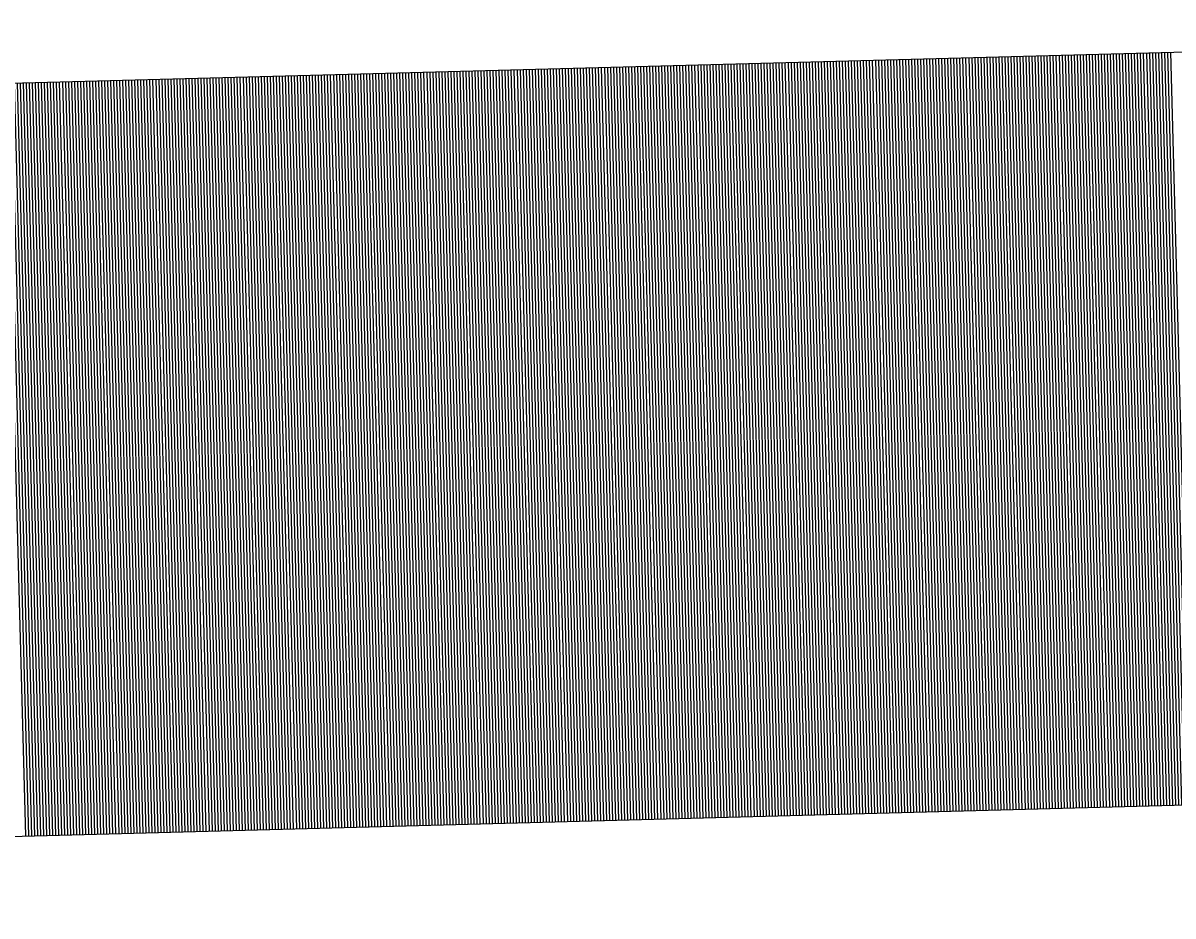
# Model space of a CAD drawing. Extents: x 1926836 to 1933254, y 596317 to 604524.
# Drawn here: x 1930955.85 to 1930959.757, y 598878.058 to 598881.093 of the extents above; entities that cross this region are included whole.
import ezdxf

# ---------------------------------------------------------------- set-up
doc = ezdxf.new("R2010")
doc.units = 0
doc.layers.add('Default', color=7, linetype='Continuous')

msp = doc.modelspace()

# ---------------------------------------------------------------- linework, layer by layer
at = {"layer": 'Default'}
for p, q in [((1930945.658, 598880.6156), (1930963.441, 598881.093)), ((1930959.3387, 598880.9829), (1930959.4074, 598878.4257)), ((1930959.349, 598880.9832), (1930959.4176, 598878.4259)), ((1930959.3592, 598880.9834), (1930959.4279, 598878.4262)), ((1930959.3694, 598880.9837), (1930959.4381, 598878.4265)), ((1930959.3797, 598880.984), (1930959.4483, 598878.4268)), ((1930959.3899, 598880.9843), (1930959.4585, 598878.427)), ((1930959.4001, 598880.9845), (1930959.4688, 598878.4273)), ((1930959.4104, 598880.9848), (1930959.479, 598878.4276)), ((1930959.4206, 598880.9851), (1930959.4892, 598878.4279)), ((1930959.4308, 598880.9854), (1930959.4995, 598878.4281)), ((1930959.441, 598880.9856), (1930959.5097, 598878.4284)), ((1930959.4513, 598880.9859), (1930959.5199, 598878.4287)), ((1930959.4615, 598880.9862), (1930959.5301, 598878.4289)), ((1930959.4717, 598880.9865), (1930959.5404, 598878.4292)), ((1930959.482, 598880.9867), (1930959.5506, 598878.4295)), ((1930959.4922, 598880.987), (1930959.5608, 598878.4298)), ((1930959.5024, 598880.9873), (1930959.5711, 598878.43)), ((1930959.5126, 598880.9875), (1930959.5813, 598878.4303)), ((1930959.5229, 598880.9878), (1930959.5915, 598878.4306)), ((1930959.5331, 598880.9881), (1930959.6017, 598878.4309)), ((1930959.5433, 598880.9884), (1930959.612, 598878.4311)), ((1930959.5536, 598880.9886), (1930959.6222, 598878.4314)), ((1930959.5638, 598880.9889), (1930959.6324, 598878.4317)), ((1930959.574, 598880.9892), (1930959.6427, 598878.432)), ((1930959.5842, 598880.9895), (1930959.6529, 598878.4322)), ((1930959.5945, 598880.9897), (1930959.6631, 598878.4325)), ((1930959.6047, 598880.99), (1930959.6733, 598878.4328)), ((1930959.6149, 598880.9903), (1930959.6836, 598878.4331)), ((1930959.6252, 598880.9906), (1930959.6938, 598878.4333)), ((1930959.6354, 598880.9908), (1930959.704, 598878.4336)), ((1930959.6456, 598880.9911), (1930959.7143, 598878.4339)), ((1930959.6558, 598880.9914), (1930959.7245, 598878.4342)), ((1930959.6661, 598880.9917), (1930959.7347, 598878.4344)), ((1930959.6763, 598880.9919), (1930959.745, 598878.4347)), ((1930959.6865, 598880.9922), (1930959.7552, 598878.435)), ((1930959.6968, 598880.9925), (1930959.7654, 598878.4353)), ((1930959.707, 598880.9928), (1930959.7756, 598878.4355)), ((1930959.7172, 598880.993), (1930959.7859, 598878.4358)), ((1930959.7274, 598880.9933), (1930959.7961, 598878.4361)), ((1930959.7377, 598880.9936), (1930959.8063, 598878.4364)), ((1930959.7479, 598880.9939), (1930959.8166, 598878.4366)), ((1930957.8862, 598880.9439), (1930957.9549, 598878.3867)), ((1930957.8965, 598880.9442), (1930957.9651, 598878.3869)), ((1930957.9067, 598880.9444), (1930957.9753, 598878.3872)), ((1930957.9169, 598880.9447), (1930957.9856, 598878.3875)), ((1930957.9272, 598880.945), (1930957.9958, 598878.3878)), ((1930957.9374, 598880.9453), (1930958.006, 598878.388)), ((1930957.9476, 598880.9455), (1930958.0163, 598878.3883)), ((1930957.9578, 598880.9458), (1930958.0265, 598878.3886)), ((1930957.9681, 598880.9461), (1930958.0367, 598878.3889)), ((1930957.9783, 598880.9464), (1930958.047, 598878.3891)), ((1930957.9885, 598880.9466), (1930958.0572, 598878.3894)), ((1930957.9988, 598880.9469), (1930958.0674, 598878.3897)), ((1930958.009, 598880.9472), (1930958.0776, 598878.39)), ((1930958.0192, 598880.9475), (1930958.0879, 598878.3902)), ((1930958.0294, 598880.9477), (1930958.0981, 598878.3905)), ((1930958.0397, 598880.948), (1930958.1083, 598878.3908)), ((1930958.0499, 598880.9483), (1930958.1186, 598878.3911)), ((1930958.0601, 598880.9486), (1930958.1288, 598878.3913)), ((1930958.0704, 598880.9488), (1930958.139, 598878.3916)), ((1930958.0806, 598880.9491), (1930958.1492, 598878.3919)), ((1930958.0908, 598880.9494), (1930958.1595, 598878.3922)), ((1930958.1011, 598880.9497), (1930958.1697, 598878.3924)), ((1930958.1113, 598880.9499), (1930958.1799, 598878.3927)), ((1930958.1215, 598880.9502), (1930958.1902, 598878.393)), ((1930958.1317, 598880.9505), (1930958.2004, 598878.3933)), ((1930958.142, 598880.9508), (1930958.2106, 598878.3935)), ((1930958.1522, 598880.951), (1930958.2208, 598878.3938)), ((1930958.1624, 598880.9513), (1930958.2311, 598878.3941)), ((1930958.1727, 598880.9516), (1930958.2413, 598878.3944)), ((1930958.1829, 598880.9519), (1930958.2515, 598878.3946)), ((1930958.1931, 598880.9521), (1930958.2618, 598878.3949)), ((1930958.2033, 598880.9524), (1930958.272, 598878.3952)), ((1930958.2136, 598880.9527), (1930958.2822, 598878.3954)), ((1930958.2238, 598880.953), (1930958.2924, 598878.3957)), ((1930958.234, 598880.9532), (1930958.3027, 598878.396)), ((1930958.2443, 598880.9535), (1930958.3129, 598878.3963)), ((1930958.2545, 598880.9538), (1930958.3231, 598878.3965)), ((1930958.2647, 598880.954), (1930958.3334, 598878.3968)), ((1930958.2749, 598880.9543), (1930958.3436, 598878.3971)), ((1930958.2852, 598880.9546), (1930958.3538, 598878.3974)), ((1930958.2954, 598880.9549), (1930958.364, 598878.3976)), ((1930958.3056, 598880.9551), (1930958.3743, 598878.3979)), ((1930958.3159, 598880.9554), (1930958.3845, 598878.3982)), ((1930958.3261, 598880.9557), (1930958.3947, 598878.3985)), ((1930958.3363, 598880.956), (1930958.405, 598878.3987)), ((1930958.3465, 598880.9562), (1930958.4152, 598878.399)), ((1930958.3568, 598880.9565), (1930958.4254, 598878.3993)), ((1930958.367, 598880.9568), (1930958.4357, 598878.3996)), ((1930958.3772, 598880.9571), (1930958.4459, 598878.3998)), ((1930958.3875, 598880.9573), (1930958.4561, 598878.4001)), ((1930958.3977, 598880.9576), (1930958.4663, 598878.4004)), ((1930958.4079, 598880.9579), (1930958.4766, 598878.4007)), ((1930958.4181, 598880.9582), (1930958.4868, 598878.4009)), ((1930958.4284, 598880.9584), (1930958.497, 598878.4012)), ((1930958.4386, 598880.9587), (1930958.5073, 598878.4015)), ((1930958.4488, 598880.959), (1930958.5175, 598878.4018)), ((1930958.4591, 598880.9593), (1930958.5277, 598878.402)), ((1930958.4693, 598880.9595), (1930958.5379, 598878.4023)), ((1930958.4795, 598880.9598), (1930958.5482, 598878.4026)), ((1930958.4898, 598880.9601), (1930958.5584, 598878.4029)), ((1930958.5, 598880.9604), (1930958.5686, 598878.4031)), ((1930958.5102, 598880.9606), (1930958.5789, 598878.4034)), ((1930958.5204, 598880.9609), (1930958.5891, 598878.4037)), ((1930958.5307, 598880.9612), (1930958.5993, 598878.404)), ((1930958.5409, 598880.9615), (1930958.6095, 598878.4042)), ((1930958.5511, 598880.9617), (1930958.6198, 598878.4045)), ((1930958.5614, 598880.962), (1930958.63, 598878.4048)), ((1930958.5716, 598880.9623), (1930958.6402, 598878.4051)), ((1930958.5818, 598880.9626), (1930958.6505, 598878.4053)), ((1930958.592, 598880.9628), (1930958.6607, 598878.4056)), ((1930958.6023, 598880.9631), (1930958.6709, 598878.4059)), ((1930958.6125, 598880.9634), (1930958.6811, 598878.4062)), ((1930958.6227, 598880.9637), (1930958.6914, 598878.4064)), ((1930958.633, 598880.9639), (1930958.7016, 598878.4067)), ((1930958.6432, 598880.9642), (1930958.7118, 598878.407)), ((1930958.6534, 598880.9645), (1930958.7221, 598878.4073)), ((1930958.6636, 598880.9648), (1930958.7323, 598878.4075)), ((1930958.6739, 598880.965), (1930958.7425, 598878.4078)), ((1930958.6841, 598880.9653), (1930958.7527, 598878.4081)), ((1930958.6943, 598880.9656), (1930958.763, 598878.4084)), ((1930958.7046, 598880.9659), (1930958.7732, 598878.4086)), ((1930958.7148, 598880.9661), (1930958.7834, 598878.4089)), ((1930958.725, 598880.9664), (1930958.7937, 598878.4092)), ((1930958.7352, 598880.9667), (1930958.8039, 598878.4095)), ((1930958.7455, 598880.967), (1930958.8141, 598878.4097)), ((1930958.7557, 598880.9672), (1930958.8243, 598878.41)), ((1930958.7659, 598880.9675), (1930958.8346, 598878.4103)), ((1930958.7762, 598880.9678), (1930958.8448, 598878.4106)), ((1930958.7864, 598880.9681), (1930958.855, 598878.4108)), ((1930958.7966, 598880.9683), (1930958.8653, 598878.4111)), ((1930958.8068, 598880.9686), (1930958.8755, 598878.4114)), ((1930958.8171, 598880.9689), (1930958.8857, 598878.4116)), ((1930958.8273, 598880.9692), (1930958.896, 598878.4119)), ((1930958.8375, 598880.9694), (1930958.9062, 598878.4122)), ((1930958.8478, 598880.9697), (1930958.9164, 598878.4125)), ((1930958.858, 598880.97), (1930958.9266, 598878.4127)), ((1930958.8682, 598880.9702), (1930958.9369, 598878.413)), ((1930958.8784, 598880.9705), (1930958.9471, 598878.4133)), ((1930958.8887, 598880.9708), (1930958.9573, 598878.4136)), ((1930958.8989, 598880.9711), (1930958.9676, 598878.4138)), ((1930958.9091, 598880.9713), (1930958.9778, 598878.4141)), ((1930958.9194, 598880.9716), (1930958.988, 598878.4144)), ((1930958.9296, 598880.9719), (1930958.9982, 598878.4147)), ((1930958.9398, 598880.9722), (1930959.0085, 598878.4149)), ((1930958.9501, 598880.9724), (1930959.0187, 598878.4152)), ((1930958.9603, 598880.9727), (1930959.0289, 598878.4155)), ((1930958.9705, 598880.973), (1930959.0392, 598878.4158)), ((1930958.9807, 598880.9733), (1930959.0494, 598878.416)), ((1930958.991, 598880.9735), (1930959.0596, 598878.4163)), ((1930959.0012, 598880.9738), (1930959.0698, 598878.4166)), ((1930959.0114, 598880.9741), (1930959.0801, 598878.4169)), ((1930959.0217, 598880.9744), (1930959.0903, 598878.4171)), ((1930959.0319, 598880.9746), (1930959.1005, 598878.4174)), ((1930959.0421, 598880.9749), (1930959.1108, 598878.4177)), ((1930959.0523, 598880.9752), (1930959.121, 598878.418)), ((1930959.0626, 598880.9755), (1930959.1312, 598878.4182)), ((1930959.0728, 598880.9757), (1930959.1414, 598878.4185)), ((1930959.083, 598880.976), (1930959.1517, 598878.4188)), ((1930959.0933, 598880.9763), (1930959.1619, 598878.4191)), ((1930959.1035, 598880.9766), (1930959.1721, 598878.4193)), ((1930959.1137, 598880.9768), (1930959.1824, 598878.4196)), ((1930959.1239, 598880.9771), (1930959.1926, 598878.4199)), ((1930959.1342, 598880.9774), (1930959.2028, 598878.4202)), ((1930959.1444, 598880.9777), (1930959.213, 598878.4204)), ((1930959.1546, 598880.9779), (1930959.2233, 598878.4207)), ((1930959.1649, 598880.9782), (1930959.2335, 598878.421)), ((1930959.1751, 598880.9785), (1930959.2437, 598878.4213)), ((1930959.1853, 598880.9788), (1930959.254, 598878.4215)), ((1930959.1955, 598880.979), (1930959.2642, 598878.4218)), ((1930959.2058, 598880.9793), (1930959.2744, 598878.4221)), ((1930959.216, 598880.9796), (1930959.2846, 598878.4224)), ((1930959.2262, 598880.9799), (1930959.2949, 598878.4226)), ((1930959.2365, 598880.9801), (1930959.3051, 598878.4229)), ((1930959.2467, 598880.9804), (1930959.3153, 598878.4232)), ((1930959.2569, 598880.9807), (1930959.3256, 598878.4235)), ((1930959.2671, 598880.981), (1930959.3358, 598878.4237)), ((1930959.2774, 598880.9812), (1930959.346, 598878.424)), ((1930959.2876, 598880.9815), (1930959.3563, 598878.4243)), ((1930959.2978, 598880.9818), (1930959.3665, 598878.4246)), ((1930959.3081, 598880.9821), (1930959.3767, 598878.4248)), ((1930959.3183, 598880.9823), (1930959.3869, 598878.4251)), ((1930959.3285, 598880.9826), (1930959.3972, 598878.4254)), ((1930956.4337, 598880.9049), (1930956.5024, 598878.3477)), ((1930956.444, 598880.9052), (1930956.5126, 598878.3479)), ((1930956.4542, 598880.9054), (1930956.5228, 598878.3482)), ((1930956.4644, 598880.9057), (1930956.5331, 598878.3485)), ((1930956.4747, 598880.906), (1930956.5433, 598878.3488)), ((1930956.4849, 598880.9063), (1930956.5535, 598878.349)), ((1930956.4951, 598880.9065), (1930956.5638, 598878.3493)), ((1930956.5053, 598880.9068), (1930956.574, 598878.3496)), ((1930956.5156, 598880.9071), (1930956.5842, 598878.3499)), ((1930956.5258, 598880.9074), (1930956.5944, 598878.3501)), ((1930956.536, 598880.9076), (1930956.6047, 598878.3504)), ((1930956.5463, 598880.9079), (1930956.6149, 598878.3507)), ((1930956.5565, 598880.9082), (1930956.6251, 598878.351)), ((1930956.5667, 598880.9085), (1930956.6354, 598878.3512)), ((1930956.5769, 598880.9087), (1930956.6456, 598878.3515)), ((1930956.5872, 598880.909), (1930956.6558, 598878.3518)), ((1930956.5974, 598880.9093), (1930956.666, 598878.3521)), ((1930956.6076, 598880.9096), (1930956.6763, 598878.3523)), ((1930956.6179, 598880.9098), (1930956.6865, 598878.3526)), ((1930956.6281, 598880.9101), (1930956.6967, 598878.3529)), ((1930956.6383, 598880.9104), (1930956.707, 598878.3532)), ((1930956.6485, 598880.9107), (1930956.7172, 598878.3534)), ((1930956.6588, 598880.9109), (1930956.7274, 598878.3537)), ((1930956.669, 598880.9112), (1930956.7377, 598878.354)), ((1930956.6792, 598880.9115), (1930956.7479, 598878.3543)), ((1930956.6895, 598880.9118), (1930956.7581, 598878.3545)), ((1930956.6997, 598880.912), (1930956.7683, 598878.3548)), ((1930956.7099, 598880.9123), (1930956.7786, 598878.3551)), ((1930956.7201, 598880.9126), (1930956.7888, 598878.3554)), ((1930956.7304, 598880.9129), (1930956.799, 598878.3556)), ((1930956.7406, 598880.9131), (1930956.8093, 598878.3559)), ((1930956.7508, 598880.9134), (1930956.8195, 598878.3562)), ((1930956.7611, 598880.9137), (1930956.8297, 598878.3565)), ((1930956.7713, 598880.914), (1930956.8399, 598878.3567)), ((1930956.7815, 598880.9142), (1930956.8502, 598878.357)), ((1930956.7918, 598880.9145), (1930956.8604, 598878.3573)), ((1930956.802, 598880.9148), (1930956.8706, 598878.3576)), ((1930956.8122, 598880.9151), (1930956.8809, 598878.3578)), ((1930956.8224, 598880.9153), (1930956.8911, 598878.3581)), ((1930956.8327, 598880.9156), (1930956.9013, 598878.3584)), ((1930956.8429, 598880.9159), (1930956.9115, 598878.3587)), ((1930956.8531, 598880.9162), (1930956.9218, 598878.3589)), ((1930956.8634, 598880.9164), (1930956.932, 598878.3592)), ((1930956.8736, 598880.9167), (1930956.9422, 598878.3595)), ((1930956.8838, 598880.917), (1930956.9525, 598878.3598)), ((1930956.894, 598880.9173), (1930956.9627, 598878.36)), ((1930956.9043, 598880.9175), (1930956.9729, 598878.3603)), ((1930956.9145, 598880.9178), (1930956.9831, 598878.3606)), ((1930956.9247, 598880.9181), (1930956.9934, 598878.3609)), ((1930956.935, 598880.9184), (1930957.0036, 598878.3611)), ((1930956.9452, 598880.9186), (1930957.0138, 598878.3614)), ((1930956.9554, 598880.9189), (1930957.0241, 598878.3617)), ((1930956.9656, 598880.9192), (1930957.0343, 598878.3619)), ((1930956.9759, 598880.9195), (1930957.0445, 598878.3622)), ((1930956.9861, 598880.9197), (1930957.0547, 598878.3625)), ((1930956.9963, 598880.92), (1930957.065, 598878.3628)), ((1930957.0066, 598880.9203), (1930957.0752, 598878.363)), ((1930957.0168, 598880.9205), (1930957.0854, 598878.3633)), ((1930957.027, 598880.9208), (1930957.0957, 598878.3636)), ((1930957.0372, 598880.9211), (1930957.1059, 598878.3639)), ((1930957.0475, 598880.9214), (1930957.1161, 598878.3641)), ((1930957.0577, 598880.9216), (1930957.1263, 598878.3644)), ((1930957.0679, 598880.9219), (1930957.1366, 598878.3647)), ((1930957.0782, 598880.9222), (1930957.1468, 598878.365)), ((1930957.0884, 598880.9225), (1930957.157, 598878.3652)), ((1930957.0986, 598880.9227), (1930957.1673, 598878.3655)), ((1930957.1088, 598880.923), (1930957.1775, 598878.3658)), ((1930957.1191, 598880.9233), (1930957.1877, 598878.3661)), ((1930957.1293, 598880.9236), (1930957.198, 598878.3663)), ((1930957.1395, 598880.9238), (1930957.2082, 598878.3666)), ((1930957.1498, 598880.9241), (1930957.2184, 598878.3669)), ((1930957.16, 598880.9244), (1930957.2286, 598878.3672)), ((1930957.1702, 598880.9247), (1930957.2389, 598878.3674)), ((1930957.1805, 598880.9249), (1930957.2491, 598878.3677)), ((1930957.1907, 598880.9252), (1930957.2593, 598878.368)), ((1930957.2009, 598880.9255), (1930957.2696, 598878.3683)), ((1930957.2111, 598880.9258), (1930957.2798, 598878.3685)), ((1930957.2214, 598880.926), (1930957.29, 598878.3688)), ((1930957.2316, 598880.9263), (1930957.3002, 598878.3691)), ((1930957.2418, 598880.9266), (1930957.3105, 598878.3694)), ((1930957.2521, 598880.9269), (1930957.3207, 598878.3696)), ((1930957.2623, 598880.9271), (1930957.3309, 598878.3699)), ((1930957.2725, 598880.9274), (1930957.3412, 598878.3702)), ((1930957.2827, 598880.9277), (1930957.3514, 598878.3705)), ((1930957.293, 598880.928), (1930957.3616, 598878.3707)), ((1930957.3032, 598880.9282), (1930957.3718, 598878.371)), ((1930957.3134, 598880.9285), (1930957.3821, 598878.3713)), ((1930957.3237, 598880.9288), (1930957.3923, 598878.3716)), ((1930957.3339, 598880.9291), (1930957.4025, 598878.3718)), ((1930957.3441, 598880.9293), (1930957.4128, 598878.3721)), ((1930957.3543, 598880.9296), (1930957.423, 598878.3724)), ((1930957.3646, 598880.9299), (1930957.4332, 598878.3727)), ((1930957.3748, 598880.9302), (1930957.4434, 598878.3729)), ((1930957.385, 598880.9304), (1930957.4537, 598878.3732)), ((1930957.3953, 598880.9307), (1930957.4639, 598878.3735)), ((1930957.4055, 598880.931), (1930957.4741, 598878.3738)), ((1930957.4157, 598880.9313), (1930957.4844, 598878.374)), ((1930957.4259, 598880.9315), (1930957.4946, 598878.3743)), ((1930957.4362, 598880.9318), (1930957.5048, 598878.3746)), ((1930957.4464, 598880.9321), (1930957.515, 598878.3749)), ((1930957.4566, 598880.9324), (1930957.5253, 598878.3751)), ((1930957.4669, 598880.9326), (1930957.5355, 598878.3754)), ((1930957.4771, 598880.9329), (1930957.5457, 598878.3757)), ((1930957.4873, 598880.9332), (1930957.556, 598878.376)), ((1930957.4975, 598880.9335), (1930957.5662, 598878.3762)), ((1930957.5078, 598880.9337), (1930957.5764, 598878.3765)), ((1930957.518, 598880.934), (1930957.5867, 598878.3768)), ((1930957.5282, 598880.9343), (1930957.5969, 598878.3771)), ((1930957.5385, 598880.9346), (1930957.6071, 598878.3773)), ((1930957.5487, 598880.9348), (1930957.6173, 598878.3776)), ((1930957.5589, 598880.9351), (1930957.6276, 598878.3779)), ((1930957.5691, 598880.9354), (1930957.6378, 598878.3782)), ((1930957.5794, 598880.9357), (1930957.648, 598878.3784)), ((1930957.5896, 598880.9359), (1930957.6583, 598878.3787)), ((1930957.5998, 598880.9362), (1930957.6685, 598878.379)), ((1930957.6101, 598880.9365), (1930957.6787, 598878.3792)), ((1930957.6203, 598880.9368), (1930957.6889, 598878.3795)), ((1930957.6305, 598880.937), (1930957.6992, 598878.3798)), ((1930957.6408, 598880.9373), (1930957.7094, 598878.3801)), ((1930957.651, 598880.9376), (1930957.7196, 598878.3803)), ((1930957.6612, 598880.9378), (1930957.7299, 598878.3806)), ((1930957.6714, 598880.9381), (1930957.7401, 598878.3809)), ((1930957.6817, 598880.9384), (1930957.7503, 598878.3812)), ((1930957.6919, 598880.9387), (1930957.7605, 598878.3814)), ((1930957.7021, 598880.9389), (1930957.7708, 598878.3817)), ((1930957.7124, 598880.9392), (1930957.781, 598878.382)), ((1930957.7226, 598880.9395), (1930957.7912, 598878.3823)), ((1930957.7328, 598880.9398), (1930957.8015, 598878.3825)), ((1930957.743, 598880.94), (1930957.8117, 598878.3828)), ((1930957.7533, 598880.9403), (1930957.8219, 598878.3831)), ((1930957.7635, 598880.9406), (1930957.8321, 598878.3834)), ((1930957.7737, 598880.9409), (1930957.8424, 598878.3836)), ((1930957.784, 598880.9411), (1930957.8526, 598878.3839)), ((1930957.7942, 598880.9414), (1930957.8628, 598878.3842)), ((1930957.8044, 598880.9417), (1930957.8731, 598878.3845)), ((1930957.8146, 598880.942), (1930957.8833, 598878.3847)), ((1930957.8249, 598880.9422), (1930957.8935, 598878.385)), ((1930957.8351, 598880.9425), (1930957.9037, 598878.3853)), ((1930957.8453, 598880.9428), (1930957.914, 598878.3856)), ((1930957.8556, 598880.9431), (1930957.9242, 598878.3858)), ((1930957.8658, 598880.9433), (1930957.9344, 598878.3861)), ((1930957.876, 598880.9436), (1930957.9447, 598878.3864)), ((1930955.7893, 598880.8876), (1930955.858, 598878.3304)), ((1930955.7995, 598880.8879), (1930955.8682, 598878.3306)), ((1930955.8098, 598880.8881), (1930955.8784, 598878.3309)), ((1930955.82, 598880.8884), (1930955.8887, 598878.3312)), ((1930955.8302, 598880.8887), (1930955.8989, 598878.3315)), ((1930955.8405, 598880.889), (1930955.9091, 598878.3317)), ((1930955.8507, 598880.8892), (1930955.9193, 598878.332)), ((1930955.8609, 598880.8895), (1930955.9296, 598878.3323)), ((1930955.8712, 598880.8898), (1930955.9398, 598878.3326)), ((1930955.8814, 598880.8901), (1930955.95, 598878.3328)), ((1930955.8916, 598880.8903), (1930955.9603, 598878.3331)), ((1930955.9018, 598880.8906), (1930955.9705, 598878.3334)), ((1930955.9121, 598880.8909), (1930955.9807, 598878.3337)), ((1930955.9223, 598880.8912), (1930955.9909, 598878.3339)), ((1930955.9325, 598880.8914), (1930956.0012, 598878.3342)), ((1930955.9428, 598880.8917), (1930956.0114, 598878.3345)), ((1930955.953, 598880.892), (1930956.0216, 598878.3348)), ((1930955.9632, 598880.8923), (1930956.0319, 598878.335)), ((1930955.9734, 598880.8925), (1930956.0421, 598878.3353)), ((1930955.9837, 598880.8928), (1930956.0523, 598878.3356)), ((1930955.9939, 598880.8931), (1930956.0625, 598878.3359)), ((1930956.0041, 598880.8934), (1930956.0728, 598878.3361)), ((1930956.0144, 598880.8936), (1930956.083, 598878.3364)), ((1930956.0246, 598880.8939), (1930956.0932, 598878.3367)), ((1930956.0348, 598880.8942), (1930956.1035, 598878.337)), ((1930956.045, 598880.8945), (1930956.1137, 598878.3372)), ((1930956.0553, 598880.8947), (1930956.1239, 598878.3375)), ((1930956.0655, 598880.895), (1930956.1341, 598878.3378)), ((1930956.0757, 598880.8953), (1930956.1444, 598878.3381)), ((1930956.086, 598880.8956), (1930956.1546, 598878.3383)), ((1930956.0962, 598880.8958), (1930956.1648, 598878.3386)), ((1930956.1064, 598880.8961), (1930956.1751, 598878.3389)), ((1930956.1166, 598880.8964), (1930956.1853, 598878.3392)), ((1930956.1269, 598880.8967), (1930956.1955, 598878.3394)), ((1930956.1371, 598880.8969), (1930956.2057, 598878.3397)), ((1930956.1473, 598880.8972), (1930956.216, 598878.34)), ((1930956.1576, 598880.8975), (1930956.2262, 598878.3403)), ((1930956.1678, 598880.8978), (1930956.2364, 598878.3405)), ((1930956.178, 598880.898), (1930956.2467, 598878.3408)), ((1930956.1882, 598880.8983), (1930956.2569, 598878.3411)), ((1930956.1985, 598880.8986), (1930956.2671, 598878.3414)), ((1930956.2087, 598880.8989), (1930956.2774, 598878.3416)), ((1930956.2189, 598880.8991), (1930956.2876, 598878.3419)), ((1930956.2292, 598880.8994), (1930956.2978, 598878.3422)), ((1930956.2394, 598880.8997), (1930956.308, 598878.3425)), ((1930956.2496, 598880.9), (1930956.3183, 598878.3427)), ((1930956.2598, 598880.9002), (1930956.3285, 598878.343)), ((1930956.2701, 598880.9005), (1930956.3387, 598878.3433)), ((1930956.2803, 598880.9008), (1930956.349, 598878.3436)), ((1930956.2905, 598880.9011), (1930956.3592, 598878.3438)), ((1930956.3008, 598880.9013), (1930956.3694, 598878.3441)), ((1930956.311, 598880.9016), (1930956.3796, 598878.3444)), ((1930956.3212, 598880.9019), (1930956.3899, 598878.3447)), ((1930956.3315, 598880.9022), (1930956.4001, 598878.3449)), ((1930956.3417, 598880.9024), (1930956.4103, 598878.3452)), ((1930956.3519, 598880.9027), (1930956.4206, 598878.3455)), ((1930956.3621, 598880.903), (1930956.4308, 598878.3457)), ((1930956.3724, 598880.9033), (1930956.441, 598878.346)), ((1930956.3826, 598880.9035), (1930956.4512, 598878.3463)), ((1930956.3928, 598880.9038), (1930956.4615, 598878.3466)), ((1930956.4031, 598880.9041), (1930956.4717, 598878.3468)), ((1930956.4133, 598880.9043), (1930956.4819, 598878.3471)), ((1930956.4235, 598880.9046), (1930956.4922, 598878.3474)), ((1930945.7266, 598878.0584), (1930963.5096, 598878.5358))]:
    msp.add_line(p, q, dxfattribs=at)

doc.saveas('drawing.dxf')
